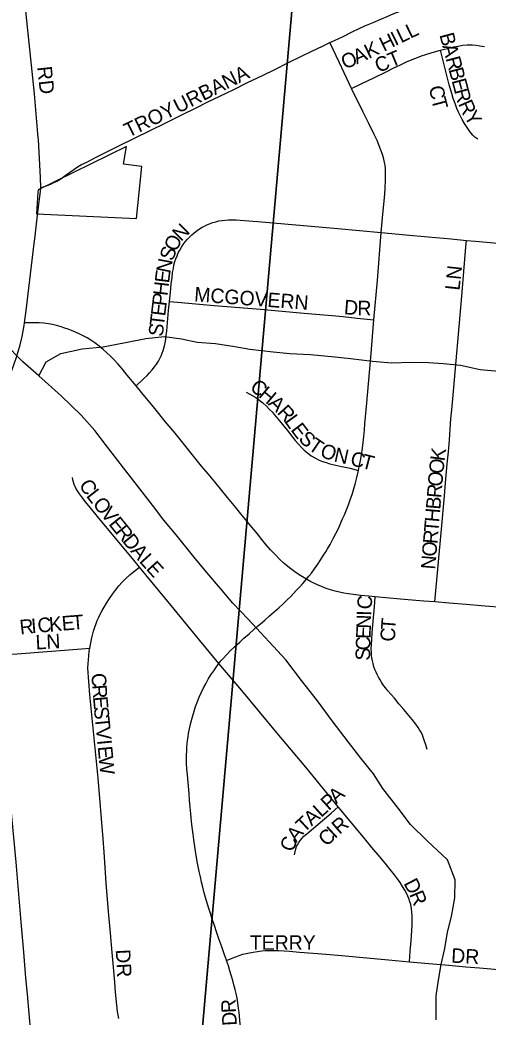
# Model space of a CAD drawing. Extents: x 0 to 680, y 0 to 440.
# Drawn here: x 501.55 to 506.93, y 340.88 to 352.33 of the extents above; entities that cross this region are included whole.
import ezdxf

# ---------------------------------------------------------------- set-up
doc = ezdxf.new("R2010")
doc.units = 0
for name, color, linetype in [('GM_X_City_Street', 7, 'Continuous'), ('GM_X_City_Street_Text', 7, 'Continuous'), ('GM_X_Corporation', 7, 'Continuous'), ('GM_X_County_Road', 7, 'Continuous'), ('GM_X_Minor_River', 7, 'Continuous'), ('GM_X_Section', 7, 'Continuous')]:
    doc.layers.add(name, color=color, linetype=linetype)

msp = doc.modelspace()

# ---------------------------------------------------------------- linework, layer by layer
at = {"layer": 'GM_X_City_Street'}
for points in [[(501.794, 350.402), (501.789, 350.522), (501.767, 350.959), (501.765, 350.981), (501.761, 351.024), (501.722, 351.482), (501.626, 352.397), (501.502, 353.628), (501.491, 353.723), (501.476, 353.833), (501.44, 354.06), (501.394, 354.307), (501.349, 354.51), (501.292, 354.732), (501.183, 355.11), (500.77, 356.46), (500.467, 357.304), (500.126, 358.086)], [(505.113, 352.07), (505.166, 352.096), (505.265, 352.142), (505.378, 352.196), (505.515, 352.261), (505.611, 352.303), (505.696, 352.339), (505.769, 352.371), (505.847, 352.403), (505.918, 352.43), (505.986, 352.455), (506.064, 352.482), (506.152, 352.511), (506.236, 352.537), (506.333, 352.566), (506.446, 352.598), (506.581, 352.634), (506.788, 352.687), (507.005, 352.742), (507.414, 352.849), (507.475, 352.865), (507.749, 352.935), (508.065, 353.017)], [(502.544, 350.811), (502.69, 350.883), (503.229, 351.15), (503.413, 351.241), (503.576, 351.322), (503.705, 351.386), (503.848, 351.455), (504.009, 351.533), (504.168, 351.612), (504.338, 351.694), (504.487, 351.767), (504.639, 351.841), (504.78, 351.909), (504.907, 351.971), (505.029, 352.029), (505.113, 352.07)], [(505.363, 351.543), (505.224, 351.837), (505.113, 352.07)], [(506.383, 351.982), (506.414, 351.99), (506.478, 352.006), (506.536, 352.021), (506.585, 352.03), (506.637, 352.041), (506.688, 352.046), (506.717, 352.045), (506.75, 352.044), (506.794, 352.039), (506.833, 352.034), (506.887, 352.025)], [(505.363, 351.543), (505.48, 351.6), (505.618, 351.667), (505.758, 351.736), (505.839, 351.776), (505.922, 351.816), (505.994, 351.849), (506.059, 351.877), (506.117, 351.9), (506.165, 351.918), (506.216, 351.935), (506.274, 351.952), (506.342, 351.971), (506.383, 351.982)], [(506.813, 350.962), (506.778, 350.986), (506.755, 351.007), (506.732, 351.033), (506.713, 351.059), (506.688, 351.094), (506.659, 351.14), (506.633, 351.186), (506.611, 351.227), (506.589, 351.273), (506.572, 351.314), (506.55, 351.37), (506.53, 351.428), (506.512, 351.486), (506.482, 351.586), (506.443, 351.738), (506.406, 351.893), (506.383, 351.982)], [(505.702, 349.889), (505.721, 350.101), (505.735, 350.249), (505.743, 350.333), (505.747, 350.398), (505.751, 350.49), (505.753, 350.543), (505.753, 350.583), (505.75, 350.62), (505.746, 350.661), (505.74, 350.695), (505.732, 350.732), (505.721, 350.774), (505.706, 350.816), (505.692, 350.855), (505.676, 350.895), (505.654, 350.945), (505.622, 351.013), (505.559, 351.143), (505.495, 351.272), (505.363, 351.543)], [(501.608, 348.852), (501.628, 348.995), (501.719, 349.764), (501.725, 349.817), (501.757, 350.09), (501.771, 350.21)], [(503.272, 349.096), (503.282, 349.201), (503.292, 349.3), (503.301, 349.373), (503.308, 349.429), (503.317, 349.476), (503.323, 349.514), (503.334, 349.555), (503.344, 349.586), (503.359, 349.623), (503.373, 349.655), (503.391, 349.687), (503.409, 349.72), (503.43, 349.752), (503.452, 349.781), (503.478, 349.812), (503.501, 349.837), (503.527, 349.862), (503.556, 349.887), (503.588, 349.912), (503.617, 349.931), (503.647, 349.949), (503.673, 349.963), (503.701, 349.977), (503.731, 349.989), (503.769, 350.003), (503.802, 350.012), (503.838, 350.022), (503.876, 350.027), (503.911, 350.032), (503.95, 350.034), (503.986, 350.035), (504.036, 350.034), (504.129, 350.026), (504.287, 350.014), (505.203, 349.935), (505.702, 349.889)], [(505.618, 348.887), (505.659, 349.337), (505.702, 349.889)], [(505.702, 349.889), (505.985, 349.864), (506.242, 349.839), (506.504, 349.815), (506.68, 349.798)], [(506.316, 345.647), (506.393, 346.482), (506.428, 346.865), (506.441, 347.013), (506.461, 347.231), (506.474, 347.37), (506.487, 347.509), (506.494, 347.632), (506.502, 347.75), (506.512, 347.854), (506.525, 347.98), (506.626, 349.159), (506.674, 349.725), (506.68, 349.798)], [(506.68, 349.798), (506.786, 349.788), (507.122, 349.759), (507.231, 349.751), (507.304, 349.746), (507.349, 349.745), (507.395, 349.746), (507.456, 349.751), (507.522, 349.759), (507.588, 349.77), (507.663, 349.783), (507.766, 349.802), (507.907, 349.827)], [(502.888, 348.127), (502.973, 348.209), (503.014, 348.248), (503.043, 348.277), (503.072, 348.312), (503.101, 348.348), (503.123, 348.379), (503.145, 348.413), (503.162, 348.444), (503.176, 348.474), (503.188, 348.503), (503.2, 348.536), (503.207, 348.56), (503.214, 348.587), (503.221, 348.622), (503.228, 348.663), (503.234, 348.712), (503.24, 348.758), (503.246, 348.811), (503.262, 348.992), (503.272, 349.096)], [(503.272, 349.096), (503.363, 349.088), (503.786, 349.052), (504.315, 349.007), (504.77, 348.968), (504.999, 348.948), (505.141, 348.935), (505.264, 348.923), (505.425, 348.907), (505.618, 348.887)], [(500.923, 347.452), (501.109, 347.674), (501.172, 347.76), (501.247, 347.879), (501.324, 348.009), (501.384, 348.122), (501.427, 348.218), (501.467, 348.317), (501.512, 348.448), (501.55, 348.571), (501.557, 348.599), (501.58, 348.694), (501.604, 348.822), (501.608, 348.852)], [(502.888, 348.127), (502.786, 348.25), (502.731, 348.319), (502.677, 348.381), (502.637, 348.426), (502.599, 348.465), (502.55, 348.513), (502.512, 348.546), (502.466, 348.584), (502.415, 348.621), (502.367, 348.653), (502.325, 348.678), (502.28, 348.702), (502.234, 348.726), (502.192, 348.745), (502.147, 348.763), (502.109, 348.778), (502.071, 348.792), (502.027, 348.807), (501.976, 348.821), (501.93, 348.833), (501.882, 348.842), (501.83, 348.847), (501.776, 348.852), (501.695, 348.852), (501.612, 348.852), (501.608, 348.852)], [(505.442, 347.157), (505.451, 347.201), (505.463, 347.269), (505.475, 347.337), (505.486, 347.411), (505.495, 347.478), (505.501, 347.547), (505.509, 347.624), (505.515, 347.692), (505.534, 347.891), (505.583, 348.453), (505.618, 348.887)], [(504.09, 346.659), (504.032, 346.731), (503.936, 346.847), (503.856, 346.945), (503.791, 347.025), (503.716, 347.116), (503.641, 347.207), (503.564, 347.3), (503.444, 347.451), (503.335, 347.584), (503.222, 347.72), (503.102, 347.868), (502.953, 348.049), (502.888, 348.127)], [(504.152, 348.057), (504.194, 348.034), (504.229, 348.014), (504.264, 347.993), (504.29, 347.974), (504.314, 347.957), (504.345, 347.932), (504.384, 347.893), (504.42, 347.857), (504.453, 347.825), (504.479, 347.796), (504.517, 347.751), (504.569, 347.685), (504.621, 347.618), (504.716, 347.502), (504.752, 347.46), (504.788, 347.419), (504.817, 347.391), (504.856, 347.357), (504.899, 347.326), (504.949, 347.296), (504.991, 347.276), (505.027, 347.26), (505.072, 347.246), (505.112, 347.234), (505.181, 347.218), (505.25, 347.202), (505.344, 347.181), (505.442, 347.157)], [(504.843, 345.907), (504.87, 345.941), (504.901, 345.978), (504.937, 346.028), (504.975, 346.081), (505.01, 346.133), (505.041, 346.183), (505.065, 346.222), (505.086, 346.258), (505.115, 346.306), (505.136, 346.345), (505.156, 346.383), (505.182, 346.432), (505.207, 346.483), (505.231, 346.536), (505.255, 346.592), (505.279, 346.648), (505.302, 346.704), (505.33, 346.774), (505.35, 346.83), (505.367, 346.879), (505.385, 346.935), (505.404, 346.998), (505.424, 347.074), (505.442, 347.157)], [(502.928, 346.046), (502.847, 346.145), (502.481, 346.586), (502.346, 346.75), (502.305, 346.801), (502.272, 346.843), (502.238, 346.889), (502.215, 346.921), (502.197, 346.955), (502.179, 346.995), (502.169, 347.022), (502.163, 347.049), (502.159, 347.076)], [(504.843, 345.907), (504.798, 345.934), (504.762, 345.957), (504.71, 345.993), (504.665, 346.025), (504.629, 346.053), (504.59, 346.086), (504.53, 346.143), (504.487, 346.186), (504.43, 346.245), (504.382, 346.302), (504.333, 346.363), (504.281, 346.427), (504.197, 346.528), (504.109, 346.637), (504.09, 346.659)], [(502.357, 345.115), (502.36, 345.134), (502.369, 345.177), (502.382, 345.234), (502.401, 345.311), (502.415, 345.358), (502.428, 345.397), (502.443, 345.435), (502.46, 345.472), (502.477, 345.506), (502.499, 345.547), (502.521, 345.586), (502.548, 345.632), (502.583, 345.687), (502.617, 345.735), (502.651, 345.783), (502.69, 345.831), (502.728, 345.873), (502.772, 345.916), (502.818, 345.958), (502.86, 345.992), (502.928, 346.046)], [(503.839, 344.939), (503.621, 345.204), (503.292, 345.604), (502.928, 346.046)], [(503.839, 344.939), (503.862, 344.969), (503.89, 345.001), (503.929, 345.044), (503.964, 345.081), (504.017, 345.131), (504.078, 345.184), (504.127, 345.229), (504.185, 345.28), (504.24, 345.328), (504.279, 345.363), (504.317, 345.396), (504.368, 345.438), (504.421, 345.486), (504.475, 345.532), (504.527, 345.579), (504.576, 345.624), (504.624, 345.67), (504.664, 345.71), (504.695, 345.742), (504.727, 345.777), (504.763, 345.816), (504.802, 345.86), (504.843, 345.907)], [(505.634, 345.704), (505.559, 345.711), (505.465, 345.721), (505.383, 345.731), (505.321, 345.74), (505.273, 345.747), (505.223, 345.757), (505.173, 345.769), (505.12, 345.785), (505.071, 345.802), (505.017, 345.822), (504.972, 345.841), (504.927, 345.863), (504.881, 345.886), (504.843, 345.907)], [(506.229, 343.953), (506.214, 344.004), (506.2, 344.049), (506.188, 344.083), (506.175, 344.117), (506.161, 344.149), (506.143, 344.178), (506.126, 344.205), (506.099, 344.243), (506.057, 344.296), (506.019, 344.343), (505.962, 344.411), (505.906, 344.478), (505.853, 344.54), (505.813, 344.586), (505.78, 344.625), (505.754, 344.657), (505.733, 344.683), (505.71, 344.716), (505.69, 344.75), (505.672, 344.781), (505.657, 344.812), (505.644, 344.838), (505.629, 344.87), (505.619, 344.902), (505.609, 344.94), (505.603, 344.969), (505.596, 345.004), (505.591, 345.037), (505.589, 345.067), (505.587, 345.108), (505.589, 345.153), (505.593, 345.214), (505.599, 345.292), (505.61, 345.424), (505.625, 345.59), (505.634, 345.704)], [(506.316, 345.647), (506.192, 345.657), (505.966, 345.676), (505.796, 345.691), (505.634, 345.704)], [(507.484, 345.549), (507.226, 345.57), (507.042, 345.586), (506.85, 345.602), (506.676, 345.617), (506.483, 345.633), (506.316, 345.647)], [(501.301, 345.081), (501.316, 345.073), (501.354, 345.059), (501.394, 345.05), (501.447, 345.046), (501.522, 345.05), (502.261, 345.108), (502.357, 345.115)], [(502.689, 340.863), (502.676, 340.943), (502.667, 341.017), (502.653, 341.163), (502.643, 341.28), (502.628, 341.451), (502.614, 341.622), (502.596, 341.844), (502.573, 342.09), (502.546, 342.418), (502.533, 342.596), (502.521, 342.773), (502.51, 342.925), (502.454, 343.622), (502.359, 344.58), (502.345, 344.732), (502.336, 344.884), (502.337, 344.939), (502.34, 344.977), (502.346, 345.03), (502.351, 345.077), (502.357, 345.115)], [(503.927, 341.528), (503.926, 341.531), (503.904, 341.595), (503.872, 341.686), (503.84, 341.777), (503.811, 341.858), (503.787, 341.929), (503.762, 342.002), (503.745, 342.058), (503.723, 342.126), (503.693, 342.226), (503.671, 342.304), (503.654, 342.371), (503.641, 342.428), (503.626, 342.49), (503.613, 342.551), (503.594, 342.645), (503.575, 342.756), (503.562, 342.839), (503.551, 342.919), (503.542, 342.981), (503.532, 343.058), (503.526, 343.124), (503.517, 343.214), (503.51, 343.289), (503.503, 343.368), (503.496, 343.446), (503.485, 343.572), (503.478, 343.659), (503.472, 343.729), (503.468, 343.79), (503.467, 343.84), (503.467, 343.887), (503.47, 343.937), (503.472, 343.978), (503.476, 344.017), (503.48, 344.055), (503.485, 344.098), (503.491, 344.135), (503.497, 344.17), (503.504, 344.208), (503.516, 344.259), (503.535, 344.328), (503.554, 344.391), (503.571, 344.444), (503.593, 344.502), (503.613, 344.551), (503.634, 344.601), (503.662, 344.659), (503.688, 344.707), (503.717, 344.759), (503.748, 344.81), (503.781, 344.857), (503.811, 344.901), (503.839, 344.939)], [(505.207, 343.294), (504.835, 343.747), (504.507, 344.141), (504.103, 344.631), (503.839, 344.939)], [(501.79, 339.902), (501.787, 339.904), (501.773, 339.917), (501.761, 339.933), (501.754, 339.948), (501.746, 339.968), (501.742, 339.988), (501.739, 340.013), (501.735, 340.043), (501.723, 340.174), (501.713, 340.303), (501.678, 340.697), (501.641, 341.141), (501.624, 341.328), (501.6, 341.624), (501.57, 341.969), (501.51, 342.658), (501.44, 343.428), (501.406, 343.848)], [(504.706, 342.742), (504.713, 342.775), (504.722, 342.809), (504.731, 342.836), (504.741, 342.858), (504.755, 342.884), (504.77, 342.905), (504.793, 342.934), (504.813, 342.955), (504.847, 342.985), (504.976, 343.092), (505.126, 343.221), (505.207, 343.294)], [(506.028, 341.515), (506.036, 341.634), (506.045, 341.756), (506.054, 341.873), (506.057, 341.937), (506.058, 341.995), (506.057, 342.04), (506.054, 342.085), (506.049, 342.123), (506.041, 342.17), (506.032, 342.204), (506.02, 342.24), (506.009, 342.269), (505.993, 342.301), (505.973, 342.338), (505.948, 342.379), (505.919, 342.424), (505.89, 342.466), (505.855, 342.512), (505.805, 342.575), (505.762, 342.627), (505.69, 342.715), (505.596, 342.828), (505.499, 342.944), (505.207, 343.294)], [(503.927, 341.528), (503.992, 341.556), (504.032, 341.572), (504.072, 341.587), (504.113, 341.6), (504.171, 341.614), (504.231, 341.626), (504.282, 341.633), (504.331, 341.639), (504.378, 341.642), (504.423, 341.643), (504.475, 341.643), (504.528, 341.642), (504.589, 341.639), (504.65, 341.635), (504.763, 341.626), (504.921, 341.613), (505.066, 341.6), (505.246, 341.585), (505.785, 341.537), (506.028, 341.515)], [(504.088, 340.399), (504.091, 340.462), (504.092, 340.518), (504.091, 340.582), (504.09, 340.64), (504.088, 340.714), (504.085, 340.776), (504.081, 340.838), (504.077, 340.889), (504.071, 340.93), (504.065, 340.977), (504.056, 341.041), (504.048, 341.096), (504.036, 341.15), (504.024, 341.196), (504.011, 341.25), (503.998, 341.3), (503.981, 341.36), (503.966, 341.409), (503.948, 341.468), (503.927, 341.528)], [(506.028, 341.515), (506.248, 341.495), (506.478, 341.475), (506.675, 341.456), (506.829, 341.443), (506.962, 341.432), (507.125, 341.418)]]:
    msp.add_lwpolyline(points, dxfattribs=at)
at = {"layer": 'GM_X_Corporation'}
msp.add_lwpolyline([(501.764, 350.379), (501.762, 350.35), (501.746, 350.104), (502.894, 350.052), (502.953, 350.648), (502.742, 350.674), (502.777, 350.878)], close=True, dxfattribs=at)
at = {"layer": 'GM_X_County_Road'}
for points in [[(501.794, 350.402), (501.868, 350.428), (501.911, 350.446), (501.937, 350.458), (501.978, 350.479), (502.023, 350.507), (502.075, 350.543), (502.124, 350.579), (502.172, 350.613), (502.217, 350.642), (502.263, 350.669), (502.321, 350.699), (502.424, 350.752), (502.544, 350.811)], [(501.771, 350.21), (501.783, 350.303), (501.789, 350.36), (501.794, 350.402)]]:
    msp.add_lwpolyline(points, dxfattribs=at)
at = {"layer": 'GM_X_Minor_River'}
for points in [[(503.55, 346.164), (503.349, 346.416), (503.205, 346.586), (503.076, 346.757), (502.933, 346.947), (502.745, 347.186), (502.55, 347.438), (502.414, 347.615), (502.257, 347.793), (502.028, 348.012), (501.773, 348.245), (501.589, 348.403), (501.374, 348.622)], [(501.773, 348.245), (501.857, 348.404), (502.026, 348.5), (502.268, 348.555), (502.51, 348.576), (502.785, 348.63), (503, 348.672), (503.215, 348.694), (503.408, 348.669), (503.588, 348.631), (503.801, 348.613), (504.021, 348.581), (504.194, 348.55), (504.461, 348.518), (504.655, 348.5), (504.889, 348.488), (505.169, 348.461), (505.349, 348.443), (505.602, 348.411), (505.823, 348.392), (506.043, 348.401), (506.244, 348.396), (506.418, 348.385), (506.611, 348.367), (506.837, 348.315), (507.051, 348.297)], [(506.335, 340.848), (506.335, 341.122), (506.359, 341.302), (506.39, 341.482), (506.434, 341.668), (506.465, 341.855), (506.51, 342.034), (506.548, 342.248), (506.553, 342.455), (506.465, 342.684), (506.229, 342.904), (506.039, 343.089), (505.897, 343.279), (505.721, 343.504), (505.612, 343.674), (505.469, 343.851), (505.326, 344.035), (505.138, 344.28), (504.969, 344.512), (504.787, 344.744), (504.606, 344.982), (504.175, 345.447), (503.999, 345.631), (503.856, 345.802), (503.7, 345.986), (503.55, 346.164)]]:
    msp.add_lwpolyline(points, dxfattribs=at)
at = {"layer": 'GM_X_Section'}
for points in [[(505.116, 357.444), (503.581, 339.978), (485.85, 341.665), (487.63, 359.026)], [(522.674, 355.848), (521.179, 338.368), (503.581, 339.978), (505.116, 357.444)]]:
    msp.add_lwpolyline(points, close=True, dxfattribs=at)

# ---------------------------------------------------------------- texts
at = {"layer": 'GM_X_City_Street_Text'}
for s, height, rotation, p in [('L', 0.167, 26.0273, (506.036, 352.113)), ('H', 0.167, 26.0208, (505.732, 351.964)), ('I', 0.167, 26.0396, (505.864, 352.029)), ('L', 0.167, 26.0273, (505.93, 352.061)), ('B', 0.167, 284.8845, (506.369, 352.16)), ('K', 0.167, 25.7188, (505.559, 351.881)), ('A', 0.167, 284.8951, (506.403, 352.032)), ('O', 0.167, 24.1112, (505.287, 351.759)), ('A', 0.167, 24.1112, (505.421, 351.819)), ('CT', 0.1669, 22.3821, (505.67, 351.721)), ('R', 0.167, 284.8845, (506.441, 351.89)), ('RD', 0.1669, 276.0168, (501.753, 351.791)), ('URBANA', 0.1669, 26.5635, (503.372, 351.254)), ('B', 0.167, 284.8845, (506.475, 351.762)), ('C', 0.167, 280.8718, (506.249, 351.561)), ('E', 0.167, 284.8981, (506.509, 351.635)), ('T', 0.167, 284.6327, (506.276, 351.42)), ('R', 0.167, 285.3554, (506.539, 351.52)), ('TROY', 0.1669, 25.9043, (502.8, 350.976)), ('R', 0.167, 293.5619, (506.583, 351.368)), ('Y', 0.167, 301.154, (506.647, 351.225)), ('N', 0.167, 44.9073, (503.404, 349.778)), ('O', 0.167, 63.4154, (503.347, 349.658)), ('S', 0.167, 69.0154, (503.307, 349.552)), ('N', 0.167, 78.7586, (503.28, 349.415)), ('E', 0.167, 83.2071, (503.267, 349.302)), ('LN', 0.1669, 83.9934, (506.601, 349.218)), ('H', 0.167, 83.2084, (503.249, 349.156)), ('P', 0.167, 83.2071, (503.236, 349.039)), ('MCGOVERN', 0.1669, 355.6563, (503.551, 349.099)), ('E', 0.167, 83.2071, (503.222, 348.923)), ('D', 0.167, 355.5141, (505.27, 348.952)), ('R', 0.167, 359.0198, (505.427, 348.94)), ('T', 0.167, 83.2071, (503.208, 348.806)), ('S', 0.167, 83.2071, (503.194, 348.689)), ('C', 0.167, 319.9861, (504.184, 348.094)), ('H', 0.167, 320.0132, (504.285, 348.009)), ('A', 0.167, 315.9736, (504.395, 347.917)), ('R', 0.167, 312.2345, (504.499, 347.817)), ('L', 0.167, 305.4106, (504.584, 347.723)), ('E', 0.167, 307.2918, (504.656, 347.623)), ('S', 0.167, 315.3316, (504.744, 347.51)), ('T', 0.167, 325.8262, (504.853, 347.406)), ('O', 0.167, 339.2858, (504.989, 347.32)), ('N', 0.167, 347.6397, (505.151, 347.261)), ('C', 0.167, 345.8695, (505.337, 347.22)), ('T', 0.167, 345.4136, (505.464, 347.188)), ('K', 0.167, 82.2624, (506.429, 347.257)), ('O', 0.167, 84.396, (506.415, 347.112)), ('O', 0.167, 85.1637, (506.402, 346.967)), ('C', 0.167, 301.5677, (502.227, 346.993)), ('R', 0.167, 85.1617, (506.391, 346.835)), ('L', 0.167, 308.1077, (502.308, 346.863)), ('O', 0.167, 308.833, (502.382, 346.769)), ('V', 0.167, 308.8066, (502.474, 346.655)), ('B', 0.167, 85.1617, (506.38, 346.703)), ('H', 0.167, 85.1637, (506.368, 346.557)), ('E', 0.167, 308.8297, (502.566, 346.54)), ('R', 0.167, 308.8229, (502.64, 346.449)), ('T', 0.167, 85.1751, (506.358, 346.44)), ('D', 0.167, 308.8066, (502.723, 346.346)), ('R', 0.167, 85.1617, (506.347, 346.308)), ('O', 0.167, 85.1637, (506.334, 346.162)), ('A', 0.167, 310.2373, (502.818, 346.228)), ('L', 0.167, 311.8968, (502.916, 346.111)), ('E', 0.167, 311.9845, (502.995, 346.024)), ('N', 0.167, 85.1637, (506.322, 346.015)), ('C', 0.167, 84.9661, (505.589, 345.555)), ('T', 0.167, 4.8192, (502.158, 345.325)), ('I', 0.167, 88.4616, (505.587, 345.485)), ('R', 0.167, 6.2933, (501.56, 345.272)), ('I', 0.167, 4.7273, (501.69, 345.287)), ('C', 0.167, 4.7452, (501.763, 345.293)), ('K', 0.167, 4.7345, (501.895, 345.304)), ('E', 0.167, 4.7441, (502.041, 345.316)), ('N', 0.167, 88.4502, (505.583, 345.338)), ('T', 0.167, 85.6243, (505.864, 345.319)), ('LN', 0.1669, 3.0116, (501.738, 345.1)), ('E', 0.167, 88.4422, (505.58, 345.22)), ('C', 0.167, 88.2996, (505.86, 345.189)), ('C', 0.167, 88.4501, (505.576, 345.088)), ('S', 0.167, 88.4422, (505.573, 344.971)), ('C', 0.167, 273.4264, (502.375, 344.825)), ('R', 0.167, 273.9128, (502.383, 344.692)), ('E', 0.167, 275.2197, (502.393, 344.556)), ('S', 0.167, 275.5077, (502.403, 344.438)), ('T', 0.167, 275.5327, (502.415, 344.321)), ('V', 0.167, 275.5276, (502.426, 344.204)), ('I', 0.167, 275.5431, (502.44, 344.057)), ('E', 0.167, 275.5284, (502.447, 343.984)), ('W', 0.167, 275.5232, (502.458, 343.867)), ('P', 0.167, 41.908, (505.1, 343.243)), ('A', 0.167, 41.9261, (505.187, 343.321)), ('A', 0.167, 41.9076, (504.903, 343.066)), ('L', 0.167, 41.9319, (505.012, 343.164)), ('T', 0.167, 42.7588, (504.817, 342.987)), ('R', 0.167, 40.7198, (505.223, 342.969)), ('A', 0.167, 50.1385, (504.727, 342.878)), ('C', 0.167, 42.9907, (505.074, 342.83)), ('I', 0.167, 42.6501, (505.17, 342.92)), ('C', 0.167, 70.5667, (504.691, 342.767)), ('D', 0.167, 297.6893, (505.955, 342.416)), ('R', 0.167, 292.6087, (506.021, 342.289)), ('TERRY', 0.1669, 0, (504.194, 341.651)), ('DR', 0.1669, 273.0231, (502.654, 341.653)), ('DR', 0.1669, 356.989, (506.502, 341.504)), ('R', 0.167, 92.5993, (504.037, 340.929)), ('D', 0.167, 93.2587, (504.046, 340.783))]:
    msp.add_text(s, height=height, rotation=rotation, dxfattribs=at).set_placement(p)

doc.saveas('drawing.dxf')
